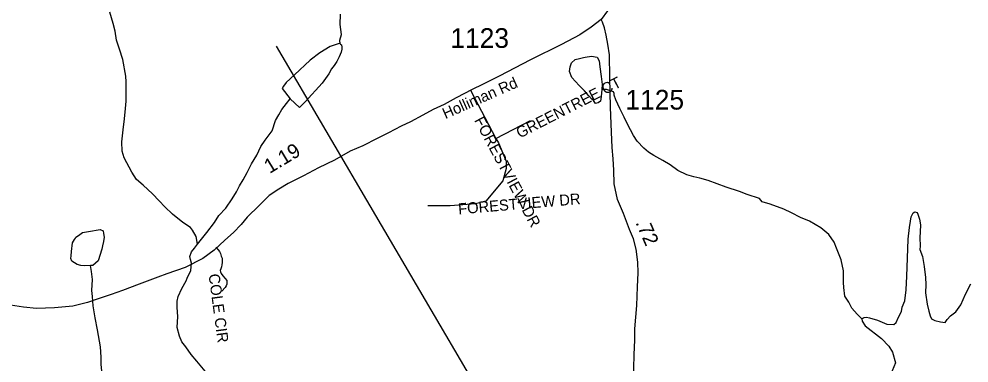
# Model space of a CAD drawing. Extents: x 1950930 to 2061844, y 904556 to 1017002.
# Drawn here: x 2005881 to 2014073, y 914703 to 917674 of the extents above; entities that cross this region are included whole.
import ezdxf

# ---------------------------------------------------------------- set-up
doc = ezdxf.new("R2010")
doc.units = 0
for name, color, linetype in [('Exist Hydrographic Creek Single Shore', 7, 'Continuous'), ('Exist Hydrographic Misc Water Feature', 7, 'Continuous'), ('Exist Hydrographic Pond Over 1500 Sq Ft', 7, 'Continuous'), ('Exist Road Non-System Type 51', 7, 'Continuous'), ('Exist Road Non-System Type 51 Label', 7, 'Continuous'), ('Exist Road Primary US Structure Standard Bridge CELL', 7, 'Continuous'), ('Exist Road Secondary Structure Standard Bridge Number Label', 7, 'Continuous'), ('Exist Road Secondary Type 51 Attributed', 7, 'Continuous'), ('Exist Road Secondary Type 51 Label', 7, 'Continuous'), ('Exist Road Secondary Type 51 Number Label', 7, 'Continuous')]:
    doc.layers.add(name, color=color, linetype=linetype)

msp = doc.modelspace()

# ---------------------------------------------------------------- linework, layer by layer
at = {"layer": 'Exist Hydrographic Creek Single Shore'}
for points in [[(2007421.1, 915730.6), (2007409.3, 915794.5), (2007377, 915850.3), (2007359.1, 915874.3), (2007293, 915916.4), (2007204.9, 915988.4), (2007139, 916052.1), (2007088.9, 916104.3), (2007031, 916164.3), (2006950.9, 916240.1), (2006892.8, 916288.2), (2006854.8, 916352), (2006788.7, 916476.1), (2006770.5, 916532), (2006766.6, 916612.1), (2006778.6, 916718.2), (2006790.4, 916812.1), (2006798.5, 916900.2), (2006804.4, 916964.1), (2006804.5, 917064.2), (2006804.3, 917132.1), (2006802.3, 917180.1), (2006776.1, 917324), (2006748, 917411.9), (2006720.1, 917491.9), (2006709.9, 917567.9), (2006691.9, 917633.9), (2006664.1, 917732)], [(2013149.5, 915084), (2013107.7, 915124.2), (2013063.5, 915176), (2013035.7, 915228.1), (2013003.6, 915279.9), (2012993.4, 915356), (2012991.3, 915400), (2012991.4, 915500.1), (2012971.4, 915594), (2012931.2, 915695.9), (2012911.2, 915747.8), (2012865.3, 915811.8), (2012795.3, 915872), (2012699, 915927.8), (2012619.3, 915960), (2012541, 915999.6), (2012475.1, 916031.8), (2012359.2, 916075.6), (2012289, 916095.7), (2012266.9, 916123.4), (2012159.1, 916159.5), (2012093, 916183.5), (2011978.9, 916223.2), (2011824.9, 916279.3), (2011750.8, 916299.2), (2011700.8, 916311.4), (2011640.8, 916327), (2011560.9, 916367.1), (2011496.9, 916415), (2011432.6, 916451.1), (2011354.8, 916495.1), (2011308.8, 916522.9), (2011268.8, 916558.9), (2011212.6, 916619.1), (2011178.5, 916667), (2011126.7, 916764.9), (2011100.4, 916824.9), (2011060.6, 916900.8), (2011028.4, 916977), (2011012.4, 917014.7), (2011012.4, 917030.8), (2011006.5, 917044.7), (2010946.5, 917064.6), (2010906.5, 917064.8)], [(2007485.8, 914634.5), (2007414, 914718.3), (2007365.7, 914778.4), (2007319.8, 914842.4), (2007285.9, 914886.4), (2007263.6, 914934.4), (2007243.8, 915010.3), (2007251.7, 915106.3), (2007245.4, 915182.2), (2007245.6, 915238.3), (2007253.6, 915278.2), (2007285.5, 915346.5), (2007323.4, 915414.3), (2007329.4, 915436.5), (2007363.3, 915502.4), (2007369.2, 915566.3), (2007359.3, 915598.3), (2007353.3, 915622.4), (2007369.2, 915662.4), (2007395.1, 915694.4), (2007421.1, 915730.6)]]:
    msp.add_lwpolyline(points, dxfattribs=at)
at = {"layer": 'Exist Hydrographic Misc Water Feature'}
for points in [[(2008650, 917459.3), (2008648.1, 917491.1), (2008662.2, 917539.4), (2008649.9, 917627.3), (2008652, 917715.2)], [(2008650, 917459.3), (2008642.2, 917463.4), (2008564.2, 917435.1), (2008476.1, 917381.2), (2008392.1, 917317.3), (2008256.3, 917193.1), (2008184.3, 917125), (2008162.4, 917092.9), (2008150.5, 917072.8), (2008218.5, 916985.1)], [(2008650, 917459.3), (2008650.3, 917455.3), (2008662, 917451.2), (2008664.2, 917429.4), (2008664.2, 917413.4), (2008660, 917387.2), (2008642.1, 917347.2), (2008620.3, 917307.3), (2008598.2, 917271.3), (2008576.3, 917243.2), (2008552.4, 917199.1), (2008508.2, 917139.3), (2008496.3, 917119.2), (2008348.6, 916957.2), (2008300.3, 916908.9), (2008218.5, 916985.1)], [(2007421.1, 915730.6), (2007501.3, 915830.3), (2007567.1, 915916.6), (2007603.1, 915976.6), (2007665.1, 916040.6), (2007718.9, 916120.5), (2007755, 916180.5), (2007781, 916232.8), (2007814.9, 916284.6), (2007848.7, 916348.9), (2007884.7, 916424.6), (2007930.8, 916496.8), (2007966.5, 916572.9), (2008004.7, 916626.9), (2008064.5, 916709), (2008092.6, 916797.1), (2008122.5, 916845), (2008146.4, 916893.1), (2008188.5, 916945), (2008218.5, 916985.1)], [(2006497.2, 915545.9), (2006445.2, 915541.7), (2006413.1, 915545.6), (2006381.2, 915553.8), (2006335.1, 915581.7), (2006327.4, 915605.8), (2006329.2, 915629.7), (2006333.3, 915665.8), (2006341.1, 915741.7), (2006359, 915769.6), (2006367.2, 915781.9), (2006371.3, 915789.7), (2006393.2, 915803.7), (2006429.2, 915829.8), (2006481.2, 915837.9), (2006581, 915855.9), (2006605.1, 915845.9), (2006609.2, 915821.8), (2006615.1, 915789.9), (2006609.1, 915753.9), (2006601.1, 915716), (2006595.2, 915685.9), (2006563.3, 915585.9), (2006517.2, 915545.8), (2006497.2, 915545.9)], [(2006597.8, 914494), (2006597.8, 914525.8), (2006603.8, 914561.8), (2006593.8, 914633.9), (2006589.8, 914694), (2006587.8, 914753.8), (2006583.7, 914841.8), (2006557.5, 914989.7), (2006537.7, 915093.8), (2006521.5, 915197.8), (2006513.6, 915277.7), (2006509.4, 915329.7), (2006513.4, 915425.8), (2006507.2, 915493.8), (2006497.2, 915545.9)]]:
    msp.add_lwpolyline(points, dxfattribs=at)
at = {"layer": 'Exist Hydrographic Pond Over 1500 Sq Ft'}
for points in [[(2010906.5, 917064.8), (2010900.3, 917004.9), (2010894.6, 916964.6), (2010874.6, 916948.7), (2010852.5, 916944.8), (2010834.6, 916968.8), (2010820.4, 916980.6), (2010792.5, 917012.7), (2010758.6, 917052.8), (2010734.5, 917076.6), (2010712.3, 917100.7), (2010648.4, 917168.6), (2010628.2, 917220.5), (2010634.2, 917260.4), (2010644.2, 917296.7), (2010678.2, 917324.5), (2010714.1, 917332.6), (2010748.1, 917340.8), (2010762.3, 917344.8), (2010818.3, 917352.8), (2010866.3, 917344.6), (2010884.4, 917312.7), (2010888.2, 917260.8), (2010900.3, 917176.9), (2010908.4, 917108.8), (2010906.5, 917064.8)], [(2013149.5, 915084), (2013157.6, 915092), (2013169.8, 915096), (2013189.6, 915100.2), (2013213.7, 915092.2), (2013283.8, 915072.3), (2013363.6, 915040.2), (2013425.8, 915036.3), (2013443.6, 915052.3), (2013465.6, 915100.4), (2013491.5, 915148.4), (2013497.5, 915184.4), (2013519.7, 915240.4), (2013531.5, 915336.3), (2013537.5, 915452.4), (2013543.3, 915608.4), (2013549.3, 915772.4), (2013561.3, 915872.2), (2013569.3, 915928.5), (2013573, 915964.5), (2013591.1, 916000.3), (2013607.1, 916008.5), (2013627, 916004.5), (2013631.3, 915988.6), (2013645.1, 915944.3), (2013655.3, 915896.6), (2013653.1, 915836.5), (2013649.1, 915788.4), (2013651.2, 915712.5), (2013649.3, 915684.4), (2013671.3, 915624.5), (2013687.6, 915536.5), (2013699.3, 915440.5), (2013701.4, 915380.4), (2013697.6, 915308.6), (2013713.6, 915210.5), (2013727.8, 915150.5), (2013737.8, 915110.5), (2013749.8, 915086.3), (2013777.7, 915070.7), (2013827.6, 915058.5), (2013867.6, 915054.7), (2013885.8, 915078.6), (2013913.7, 915110.5), (2013959.7, 915146.6), (2014001.7, 915206.8), (2014041.6, 915298.5), (2014089.4, 915386.8)], [(2013149.5, 915084), (2013151.8, 915064.2), (2013177.8, 915024), (2013317.7, 914914.1), (2013382, 914850.1), (2013413.7, 914798.3), (2013438.1, 914706.2), (2013382, 914566.2), (2013358, 914518.2), (2013352.1, 914498.3), (2013348, 914490.2), (2013354.2, 914474.3), (2013450.2, 914514.3), (2013502, 914546.4), (2013538.1, 914562.4), (2013552.2, 914574.2), (2013556, 914586.3), (2013580.1, 914594.3), (2013599.9, 914580.4), (2013613.9, 914560.5), (2013661.9, 914548.3), (2013854.2, 914548.6)]]:
    msp.add_lwpolyline(points, dxfattribs=at)
at = {"layer": 'Exist Road Non-System Type 51'}
for p, q in [((2009772.9, 917059.1), (2009993.8, 916643.2)), ((2009993.8, 916643.2), (2010292.8, 916796.5))]:
    msp.add_line(p, q, dxfattribs=at)
for points in [[(2009993.8, 916643.2), (2010014.8, 916603.6), (2010080.4, 916445.3), (2010080.4, 916383.6), (2010053.4, 916275.5), (2009906.6, 916101.8), (2009817.9, 916078.6), (2009597.9, 916059.3), (2009404.9, 916059.3)], [(2007579.1, 915704.7), (2007597.8, 915682), (2007610.1, 915665.4), (2007618.5, 915648.8), (2007625.1, 915626.4), (2007631.8, 915608.2), (2007633.4, 915589.1), (2007633.4, 915570.8), (2007630.9, 915552.6), (2007625.9, 915532.7), (2007620.1, 915517.8), (2007616.8, 915501.1), (2007618.5, 915492), (2007625.1, 915476.2), (2007638.4, 915457.1), (2007657.5, 915433.1), (2007671.5, 915414.8), (2007674, 915400.8), (2007672.4, 915384.1), (2007667.4, 915370.9), (2007657.5, 915354.2), (2007630.1, 915323.6)]]:
    msp.add_lwpolyline(points, dxfattribs=at)
at = {"layer": 'Exist Road Secondary Structure Standard Bridge Number Label'}
msp.add_line((2010805.1, 912828.1), (2008100.2, 917438.9), dxfattribs=at)
at = {"layer": 'Exist Road Secondary Type 51 Attributed'}
for points in [[(2012018.2, 920594.5), (2011964.3, 920466.3), (2011902.5, 920330.4), (2011832.5, 920166.2), (2011750.5, 919966.2), (2011680.7, 919790.2), (2011632.8, 919662.2), (2011592.8, 919548.2), (2011501, 919276), (2011433.2, 919064), (2011353.4, 918764.9), (2011275, 918504.3), (2011178.2, 918191.1), (2011173.6, 918179), (2011106.9, 918002.9), (2011067.7, 917893.7), (2010955.5, 917743.1), (2010900.9, 917668.6)], [(2010900.9, 917668.6), (2010813.6, 917604), (2010717.9, 917535.7), (2010559.3, 917453.9), (2010290.4, 917322.2), (2010022.3, 917181), (2009878.4, 917109), (2009788.2, 917064.8), (2009650.3, 916992.7), (2009546.3, 916936.6), (2009453.3, 916891.4), (2009362.4, 916844.6), (2009257.4, 916786.6), (2009177.2, 916748.6), (2009067.7, 916690.8), (2008969, 916642.2), (2008844.5, 916578.2), (2008736.6, 916532.2), (2008602.6, 916456), (2008462.7, 916389.2), (2008332.9, 916320.7), (2008203.1, 916254.8), (2008121.1, 916205.4), (2008036.8, 916149.9), (2007950.3, 916063.3), (2007847.1, 915961.5), (2007795.4, 915900.7), (2007729.4, 915831.6), (2007655, 915763.2), (2007563.9, 915678.1), (2007466.8, 915605.2), (2007313.4, 915529.2), (2007155.2, 915473.4), (2007076.6, 915445.6), (2006917.9, 915384.1), (2006772.2, 915330.9), (2006676.5, 915296), (2006564.2, 915256.5), (2006472.7, 915224.9), (2006345.2, 915193.8), (2006185.8, 915178.6), (2006032.5, 915174), (2005918.6, 915184.7), (2005768.7, 915207.8)], [(2011181, 914534.7), (2011185.5, 914776.3), (2011191.6, 914900.9), (2011191.6, 914998.1), (2011208, 915201.4), (2011213.9, 915361.6), (2011218.9, 915481.3), (2011216.7, 915574.8), (2011203, 915685.7), (2011180.2, 915775.4), (2011145.1, 915855.7), (2011093, 915995.6), (2011042.9, 916115.7), (2011014, 916251.7), (2011010.9, 916367.2), (2011004.9, 916466), (2010996.5, 916565.5), (2010990.4, 916697.7), (2010982.9, 916913.4), (2010974.5, 917169.5), (2010971.5, 917364), (2010957.8, 917456.7), (2010944.9, 917533.4), (2010929.7, 917598.7), (2010913, 917645.8), (2010900.9, 917668.6)]]:
    msp.add_lwpolyline(points, dxfattribs=at)

# ---------------------------------------------------------------- texts
at = {"layer": 'Exist Road Non-System Type 51 Label'}
for s, rotation, p in [('  GREENTREE CT', 27.12676, (2010135.8, 916609.3)), ('  FORESTVIEW DR', 297.97158, (2009770, 916861.9)), ('  FORESTVIEW DR', 4.83965, (2009601.4, 915980.6)), ('  COLE CIR', 277.64631, (2007505.6, 915537.8))]:
    msp.add_text(s, height=95, rotation=rotation, dxfattribs=at).set_placement(p)
at = {"layer": 'Exist Road Primary US Structure Standard Bridge CELL'}
for s, rotation, p in [('1.19', 31.07296, (2008041.9, 916335.2)), ('.72', 293.60608, (2011195, 915916.2))]:
    msp.add_text(s, height=125, rotation=rotation, dxfattribs=at).set_placement(p)
at = {"layer": 'Exist Road Secondary Type 51 Label'}
msp.add_text('Holliman Rd', height=95, rotation=23.85444, dxfattribs=at).set_placement((2009557.7, 916808.5))
at = {"layer": 'Exist Road Secondary Type 51 Number Label'}
for s, p in [('1123', (2009600.6, 917424.3)), ('1125', (2011110.4, 916891.7))]:
    msp.add_text(s, height=170, dxfattribs=at).set_placement(p)

doc.saveas('drawing.dxf')
